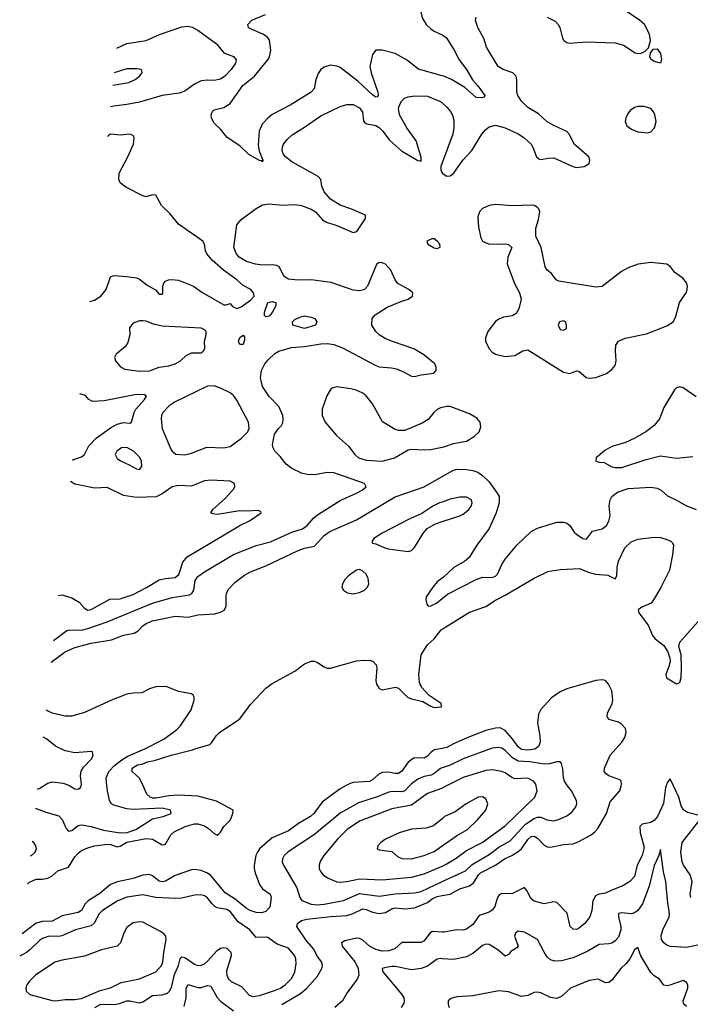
# Model space of a CAD drawing. Header units: inches. Extents: x 1603819 to 1745079, y 385938 to 533966.
# Tile 492 of 561: x 1617388 to 1621534, y 518649 to 524739. Entities that reach past the tile are written whole.
import ezdxf

# ---------------------------------------------------------------- set-up
doc = ezdxf.new("R2010")
doc.units = ezdxf.units.IN
doc.header["$MEASUREMENT"] = 0
for name, color, linetype in [('B6511', 7, 'Continuous'), ('B6512', 7, 'Continuous'), ('B6521', 7, 'Continuous'), ('B6522', 7, 'Continuous')]:
    doc.layers.add(name, color=color, linetype=linetype)

msp = doc.modelspace()

# ---------------------------------------------------------------- linework, layer by layer
at = {"layer": 'B6511', "color": 5}
for points, elevation in [([(1619401.7, 520000), (1619370, 519983.1), (1619259.4, 519900.6), (1619207.6, 519830), (1619187.2, 519810), (1619111.8, 519768.2), (1619050, 519723.2), (1618950, 519678.4), (1618871.3, 519610), (1618857.8, 519590), (1618848.7, 519570), (1618837.6, 519510), (1618837.1, 519490), (1618843.6, 519463.6), (1618870.2, 519390), (1618890, 519362.8), (1618936, 519330), (1618943.9, 519310), (1618934.7, 519250), (1618910, 519223.5), (1618884.3, 519215.7), (1618850, 519216.9), (1618812.4, 519230), (1618790, 519243), (1618720.2, 519300.2), (1618658.5, 519338.5), (1618570, 519445.2), (1618550, 519459.5), (1618510, 519476.3), (1618470, 519482.7), (1618450, 519480.2), (1618350, 519445.2), (1618290, 519410.4), (1618270, 519407.1), (1618250, 519410.9), (1618210, 519444.1), (1618191.6, 519451.6), (1618150, 519448.8), (1618090, 519428), (1617992.3, 519407.7), (1617950.5, 519389.5), (1617884.5, 519335.5), (1617811.3, 519288.7), (1617793.9, 519270), (1617771, 519229), (1617750, 519216.4), (1617650, 519196.9), (1617590, 519163.9), (1617530, 519161.9), (1617490, 519151.1), (1617403.3, 519085.7)], 520), ([(1617436.3, 519392.8), (1617450, 519405.6), (1617490, 519423.4), (1617530, 519423.4), (1617562, 519430), (1617590, 519444), (1617624.8, 519475.2), (1617690, 519498.4), (1617730, 519562.2), (1617750, 519584.6), (1617770, 519599.8), (1617810, 519617.5), (1617850.7, 519629.3), (1617930, 519640.9), (1617950, 519638.7), (1617990, 519623.4), (1618010, 519627.7), (1618050, 519653), (1618170, 519675.1), (1618210, 519670.4), (1618270, 519635), (1618282.9, 519637.1), (1618290, 519639.2), (1618322.9, 519697.1), (1618344, 519716), (1618412, 519750), (1618470, 519766.1), (1618490, 519766.1), (1618530, 519753.3), (1618556.5, 519736.5), (1618590, 519705.4), (1618610, 519696.5), (1618618.1, 519701.9), (1618630, 519714), (1618650, 519748.8), (1618691.6, 519790), (1618706.9, 519830), (1618708.2, 519850), (1618605, 519905), (1618490, 519935.9), (1618370, 519942), (1618310, 519938.4), (1618230, 519925), (1618210, 519924.7), (1618195.6, 519930), (1618174.4, 519950), (1618150.8, 520000)], 480), ([(1617486.3, 519860.3), (1617490, 519860.2), (1617550, 519837.3), (1617630, 519814.2), (1617650, 519793.3), (1617676.5, 519736.5), (1617690, 519720.5), (1617710, 519724.2), (1617750, 519754.4), (1617770, 519760.2), (1617830, 519748.8), (1617906.2, 519726.2), (1618010, 519710.4), (1618053, 519713), (1618105.6, 519730), (1618210, 519796.8), (1618276.3, 519810), (1618324.4, 519830), (1618320.7, 519850), (1618270, 519861.7), (1618090, 519853.3), (1618050, 519858.4), (1617970, 519881.4), (1617955.5, 519890), (1617943.7, 519910), (1617930.9, 519970), (1617928, 520000)], 460), ([(1617499.1, 519980.1), (1617513.4, 519986.6), (1617535.1, 520000)], 440), ([(1617698.6, 520000), (1617730, 519981.8), (1617750, 519980.9), (1617764.9, 519990), (1617768, 520000)], 440), ([(1619797.8, 520000), (1619770, 519969.9), (1619750, 519964), (1619694.4, 519965.6), (1619670, 519961.1), (1619605.6, 519934.4), (1619483.9, 519896.1), (1619370, 519831.8), (1619210, 519700.2), (1619047.3, 519592.7), (1619024.2, 519570), (1619012.4, 519550), (1619011.4, 519530), (1619020.2, 519510), (1619101.1, 519370), (1619119.6, 519310), (1619132.1, 519292.1), (1619190, 519268.7), (1619230, 519264.5), (1619270, 519268.1), (1619390, 519290.7), (1619490, 519334.9), (1619610, 519318.8), (1619710, 519332), (1619830, 519339.6), (1619870, 519347.6), (1620000, 519408.3)], 540), ([(1620000, 519986.2), (1619995.9, 519984.1), (1619910, 519953.6), (1619810, 519880.2), (1619690, 519858.9), (1619490, 519781.5), (1619413.8, 519730), (1619352.7, 519670), (1619267.8, 519570), (1619247, 519533), (1619240.8, 519510), (1619240.8, 519490), (1619247.6, 519470), (1619265.3, 519450), (1619291.8, 519431.8), (1619350, 519407.7), (1619370, 519405), (1619410, 519409.5), (1619490, 519426.5), (1619630, 519419.6), (1619810, 519436), (1619890, 519455.9), (1620000, 519504.5)], 560), ([(1620000, 519797.3), (1619947.5, 519752.5), (1619901.5, 519738.5), (1619810, 519731.8), (1619734.8, 519710), (1619650.7, 519670), (1619620.7, 519650), (1619602.8, 519630), (1619598, 519610), (1619610, 519604), (1619690, 519594), (1619723.1, 519563.1), (1619750.3, 519550.3), (1619810, 519549.5), (1619889.6, 519570), (1619950, 519595.2), (1620000, 519630.2)], 580), ([(1617454.9, 519566.7), (1617461.6, 519570), (1617483.6, 519590), (1617491.3, 519610), (1617487.8, 519630), (1617475.1, 519650), (1617464.5, 519656.3)], 480), ([(1618150, 519327.1), (1618050, 519313), (1617990, 519286.6), (1617901.2, 519230), (1617880.2, 519210), (1617848.5, 519151.5), (1617830, 519134.8), (1617734.4, 519110), (1617647.9, 519072.1), (1617630, 519068.5), (1617570, 519071.2), (1617530, 519056.7), (1617510, 519043.4), (1617450, 518983.4), (1617430, 518969), (1617388.4, 518947.3)], 540), ([(1617852.8, 518630), (1617890, 518649.7), (1617972.5, 518647.5), (1618006, 518654), (1618050, 518670.1), (1618070, 518670.8), (1618130, 518659.3), (1618150, 518664.3), (1618210, 518704), (1618270, 518707.4), (1618301.5, 518718.5), (1618315.3, 518730), (1618327.4, 518752.6), (1618345.2, 518834.8), (1618369.5, 518890), (1618381, 518930), (1618390, 518943.6), (1618410, 518939.2), (1618470, 518898.6), (1618490, 518890.2), (1618510, 518891), (1618530, 518899.2), (1618550, 518915.9), (1618610, 518981.3), (1618630, 518996.5), (1618650, 519001.3), (1618670, 518996.1), (1618692.7, 518972.7), (1618695.5, 518950), (1618666.4, 518853.6), (1618668.2, 518830), (1618676.8, 518810), (1618695.6, 518790), (1618759.1, 518759.1), (1618807, 518707), (1618830, 518697.8), (1618870, 518703.5), (1618970, 518736.3), (1619001.1, 518750), (1619029.7, 518770), (1619068.3, 518810), (1619090, 518847.3), (1619098.4, 518901.6), (1619095.5, 518930), (1619088.6, 518950), (1619050, 518997.7), (1618980.7, 519020.7), (1618921.8, 519061.8), (1618910, 519065.6), (1618850, 519062), (1618811.1, 519110), (1618739.5, 519159.5), (1618690, 519223.2), (1618670, 519236.4), (1618610, 519246.6), (1618594.6, 519254.6), (1618577.5, 519270), (1618550, 519307.2), (1618530, 519321.2), (1618510, 519327.1), (1618470, 519325), (1618390, 519306.2), (1618350, 519302.9), (1618230, 519309.2), (1618150, 519327.1)], 540), ([(1619010, 518648.6), (1619123.9, 518716.1), (1619164.3, 518750), (1619230, 518823.2), (1619256.5, 518870), (1619260.9, 518890), (1619256.5, 518910), (1619227.6, 518947.6), (1619206.2, 518990), (1619161.5, 519041.5), (1619102.3, 519130), (1619105.7, 519150), (1619130, 519168.6), (1619163.5, 519176.5), (1619312.8, 519192.8), (1619410, 519198.5), (1619450, 519210.6), (1619510, 519239.1), (1619530, 519236.6), (1619570, 519218.6), (1619610, 519211.1), (1619650, 519216.8), (1619690, 519240.6), (1619710, 519246.4), (1619770, 519239.4), (1619830, 519245.5), (1619910, 519279.2), (1619939.1, 519300.9), (1619970, 519315.8), (1620000, 519321.4)], 520), ([(1620000, 519095.9), (1619940.8, 519099.2), (1619924.1, 519090), (1619890, 519042.7), (1619870, 519032.2), (1619750, 519030.7), (1619707.7, 518992.3), (1619670, 518979.8), (1619630, 518978.7), (1619590, 518988.3), (1619551.5, 519010), (1619510, 519045.7), (1619490, 519057.2), (1619470, 519058.2), (1619397.7, 519042.3), (1619378.4, 519030), (1619382.1, 519010), (1619462.8, 518910), (1619481.8, 518870), (1619484.7, 518830), (1619475.6, 518804.4), (1619410, 518719.2), (1619384.9, 518670), (1619337.7, 518630)], 480), ([(1620000, 518931.2), (1619991.8, 518931.8), (1619970, 518929.2), (1619910, 518885.4), (1619870, 518871.9), (1619810, 518862.6), (1619710, 518882.7), (1619690, 518884.2), (1619644.7, 518875.3), (1619629.6, 518870), (1619632.8, 518850), (1619751.5, 518710), (1619763.5, 518690), (1619766.2, 518670), (1619762.8, 518657.2), (1619746.9, 518630)], 460), ([(1618404.3, 518635.7), (1618417.7, 518690), (1618417.9, 518750), (1618430, 518771.6), (1618490, 518753.3), (1618510, 518753.3), (1618550, 518765.1), (1618570, 518760.7), (1618610, 518692.2), (1618630, 518668.6), (1618710, 518608.7)], 520)]:
    msp.add_lwpolyline(points, dxfattribs=dict(at, elevation=elevation))
at = {"layer": 'B6511', "color": 5, "elevation": 560}
msp.add_lwpolyline([(1618130, 519159.7), (1618090, 519153.7), (1618050, 519125.1), (1618031.7, 519090), (1618012.6, 519030), (1617990.3, 519010), (1617894, 518986), (1617790, 518946.2), (1617650, 518921.8), (1617606, 518910), (1617486.3, 518830), (1617447.2, 518790), (1617432.2, 518770), (1617425.3, 518750), (1617428.8, 518730), (1617450.6, 518710), (1617590, 518673.4), (1617610, 518670.3), (1617670, 518680.2), (1617730, 518678.5), (1617770, 518685.1), (1617885.3, 518734.7), (1617948.8, 518751.2), (1618015.4, 518784.6), (1618130, 518807.8), (1618230, 518850.2), (1618265.6, 518890), (1618274, 518910), (1618279.2, 518970), (1618294.8, 519050), (1618291.2, 519070), (1618282.4, 519082.4), (1618259.5, 519099.5), (1618150, 519157.2)], close=True, dxfattribs=at)
at = {"layer": 'B6512', "color": 5}
for points, elevation in [([(1620000, 524925.3), (1619996.2, 524923.8), (1619924.4, 524875.6), (1619885, 524835), (1619871.3, 524810), (1619867.5, 524790), (1619876.9, 524750), (1619902.2, 524710), (1619930, 524681.6), (1619950, 524667.8), (1620000, 524645.5)], 420), ([(1620000, 524392.7), (1619853.8, 524433.8), (1619780.3, 524490), (1619710, 524529.3), (1619629.2, 524550.8), (1619590, 524551), (1619570, 524523.7), (1619553.5, 524450), (1619560.4, 524410), (1619602.6, 524290), (1619604.9, 524270), (1619598, 524262), (1619590, 524259.1), (1619570, 524273.3), (1619479.3, 524359.3), (1619370, 524443.4), (1619350, 524452.3), (1619310, 524457.4), (1619270, 524444.7), (1619249.4, 524430.6), (1619233.4, 524406.6), (1619219.7, 524370), (1619208.3, 524311.7), (1619190.2, 524290), (1619061.1, 524210), (1618950, 524152.5), (1618921.8, 524130), (1618888.2, 524091.8), (1618868.4, 524050), (1618863.6, 523963.6), (1618868.5, 523928.5), (1618892.3, 523870), (1618890, 523859), (1618886, 523866), (1618870, 523867.6), (1618805.5, 523905.5), (1618750, 523958.6), (1618670.6, 524010.6), (1618630, 524061.1), (1618590, 524099.7), (1618574.7, 524130), (1618571.2, 524150), (1618577.6, 524170), (1618590, 524181.3), (1618650, 524196.5), (1618690, 524219.6), (1618768.7, 524331.3), (1618841, 524390), (1618922.5, 524490), (1618932.5, 524510), (1618941, 524550), (1618932.5, 524612.5), (1618920.4, 524630), (1618891.3, 524650), (1618806.7, 524686.7), (1618802.4, 524690), (1618798.9, 524710), (1618824.2, 524735.8), (1618908.3, 524771.7)], 420), ([(1617989.5, 524562.8), (1618050, 524591.3), (1618170, 524609.8), (1618251.7, 524648.3), (1618390, 524694), (1618430, 524698.7), (1618453.7, 524693.7), (1618490, 524674.7), (1618604.4, 524590), (1618650, 524533.7), (1618710.8, 524510.8), (1618726.3, 524490), (1618722.2, 524470), (1618695.1, 524430), (1618657.6, 524390), (1618630, 524372), (1618590, 524362.5), (1618550, 524365.9), (1618510, 524360.2), (1618470, 524339.7), (1618410, 524297.6), (1618375.3, 524284.7), (1618270, 524270.9), (1618130, 524229.5), (1618050, 524213.5), (1617970, 524204.3), (1617950.6, 524199.3)], 440), ([(1617965.1, 524334.4), (1618062.7, 524350), (1618102, 524370), (1618129.4, 524390), (1618146, 524410), (1618142.7, 524422.7), (1618139, 524430), (1618115.6, 524435.6)], 460), ([(1618115.6, 524435.6), (1618050, 524434.7), (1617973.1, 524409.7)], 460), ([(1617597.6, 520900.3), (1617679, 520961), (1617695.3, 520964.7), (1617770, 520963.9), (1617810, 520972.7), (1617930, 521014.2), (1618210.3, 521130), (1618330, 521164.9), (1618438.4, 521181.6), (1618452.6, 521190), (1618464.1, 521210), (1618473, 521270), (1618490, 521294.5), (1618530, 521325), (1618710, 521430.6), (1618850, 521486), (1618938, 521510), (1619070.8, 521569.2), (1619135.8, 521590), (1619165.3, 521610), (1619204.7, 521655.3), (1619230, 521676.8), (1619370, 521765.6), (1619470.4, 521810), (1619506.4, 521830), (1619530.4, 521850), (1619520.5, 521870), (1619350, 521931.1), (1619330, 521936.5), (1619290, 521937.7), (1619210, 521923.8), (1619165.1, 521925.1), (1619130, 521934.7), (1619070, 521964.2), (1619036.1, 521990), (1618998.3, 522038.3), (1618966.7, 522070), (1618955.3, 522090), (1618951.8, 522110), (1618964.4, 522175.6), (1618987.7, 522210), (1619007.7, 522230), (1619014.6, 522245.4), (1619018, 522270), (1619014.9, 522290), (1618990, 522347.3), (1618930, 522408.5), (1618890, 522470.4), (1618877, 522523), (1618883.8, 522570), (1618903.5, 522610), (1618924.2, 522635.8), (1618964.8, 522675.2), (1618990.1, 522689.9), (1619067.9, 522712.1), (1619150, 522717.4), (1619250, 522734.2), (1619290, 522736.4), (1619331.1, 522731.1), (1619385.1, 522710), (1619590, 522599.9), (1619610, 522592.9), (1619686.3, 522586.3), (1619718.9, 522578.9), (1619761.5, 522561.5), (1619810, 522534.5), (1619830, 522532), (1619870, 522543), (1619947.9, 522552.1), (1619962.8, 522570), (1619964, 522590), (1619954.8, 522610), (1619887, 522667), (1619824.3, 522704.3), (1619688, 522750), (1619647.7, 522767.7), (1619611.8, 522790), (1619590.3, 522810), (1619565.8, 522850), (1619568, 522890), (1619586.3, 522913.7), (1619659.3, 522960.7), (1619750, 522998.5), (1619790.7, 523010), (1619817.3, 523030), (1619818.8, 523050), (1619794.8, 523070), (1619727.2, 523107.2), (1619710.2, 523130.2), (1619682, 523190), (1619650, 523226), (1619630, 523235.6), (1619610, 523236.5), (1619594.6, 523225.4), (1619539.6, 523090), (1619519.3, 523070), (1619490, 523061.3), (1619450, 523065.3), (1619313.8, 523113.8), (1619190, 523130.2), (1619108, 523128), (1619050, 523134.4), (1619024.4, 523150), (1618992.2, 523210), (1618978.6, 523218.6), (1618950, 523222.8), (1618890, 523219.8), (1618846.3, 523226.3), (1618790, 523242.9), (1618746, 523270), (1618727.8, 523290), (1618711.5, 523330), (1618730.4, 523470), (1618757.8, 523502.2), (1618850, 523571.3), (1618890, 523593), (1618930, 523600.5), (1619012.2, 523592.2), (1619090, 523595.7), (1619130.2, 523589.8), (1619190, 523567.9), (1619217.7, 523550), (1619261.2, 523501.2), (1619286.1, 523486.1), (1619350, 523466.2), (1619450, 523423.6), (1619471.9, 523428.1), (1619527.3, 523510), (1619526, 523530), (1619434.8, 523570), (1619370, 523592.3), (1619310, 523628.1), (1619270, 523674), (1619256.5, 523710), (1619250.2, 523750), (1619234, 523770), (1619070, 523858.9), (1619032.3, 523890), (1619017.2, 523910), (1619011.1, 523930), (1619012.2, 523950), (1619020.2, 523970), (1619041.2, 523998.8), (1619072.2, 524027.8), (1619150, 524074.5), (1619250, 524143.5), (1619370, 524201.7), (1619410, 524214.7), (1619450, 524214.2), (1619490, 524192.8), (1619507.2, 524167.2), (1619513.4, 524113.4), (1619521.2, 524101.2), (1619534, 524094), (1619590, 524085), (1619610, 524072.3), (1619632.9, 524050), (1619674.5, 523994.5), (1619748.4, 523928.4), (1619850, 523868), (1619866.8, 523866.8), (1619870, 523862), (1619870.3, 523889.7), (1619839.3, 523990), (1619781.3, 524070), (1619736.6, 524150), (1619730.2, 524189.8), (1619735.9, 524210), (1619750, 524238), (1619767, 524253), (1619790, 524262.4), (1619830, 524268.9), (1619910, 524265.1), (1619994, 524230), (1620000, 524224.8)], 440), ([(1617821.9, 522996.4), (1617850, 523004.1), (1617890, 523029.8), (1617922, 523070), (1617950, 523149), (1617970, 523157), (1618050, 523150.8), (1618110, 523141.8), (1618130, 523134.6), (1618176.1, 523096.1), (1618227.3, 523067.3), (1618250, 523041), (1618270, 523041.6), (1618273.4, 523046.6), (1618273, 523090), (1618279.2, 523110), (1618290, 523121.4), (1618309.2, 523130.8), (1618327.5, 523132.5), (1618370, 523128.1), (1618462.7, 523090), (1618513.8, 523053.8), (1618650, 522974.7), (1618665.3, 522974.7), (1618690, 522982.7), (1618704.2, 522964.2), (1618730, 522953.7), (1618756.8, 522963.2), (1618816, 523004), (1618838.4, 523030), (1618834.6, 523050), (1618817.8, 523070), (1618770, 523094.9), (1618730.2, 523130), (1618647.5, 523190), (1618579.8, 523250), (1618545.8, 523290), (1618537.1, 523310), (1618530.2, 523350), (1618519.6, 523370), (1618370, 523473.4), (1618318, 523538), (1618264.9, 523590), (1618230, 523654.4), (1618210, 523655.8), (1618170, 523643.7), (1618150, 523648.7), (1618043.7, 523703.7), (1618010.3, 523730.3), (1618001.7, 523750), (1618002.4, 523790), (1618057.1, 523890), (1618092.9, 523970), (1618096.5, 524010), (1618090, 524022), (1618070, 524030.3), (1618010, 524025.3), (1617950, 524030.2), (1617936.6, 524023.4), (1617931.1, 524016.8)], 420), ([(1620000, 523853.2), (1619991.3, 523830), (1619991.8, 523810), (1620000, 523791.9)], 440), ([(1617716.7, 522013.7), (1617721.9, 522018.1), (1617770, 522035), (1617789.1, 522050), (1617816.6, 522103.4), (1617860.6, 522150), (1617950, 522214.5), (1617990, 522237.4), (1618030, 522247.9), (1618070, 522244.5), (1618080.4, 522250), (1618095.9, 522310), (1618106, 522330), (1618160.7, 522390), (1618173.1, 522410), (1618159.1, 522419.1), (1618110, 522421.5), (1617910, 522382.2), (1617837.5, 522377.5), (1617814.9, 522390), (1617795.1, 522415.1), (1617760.8, 522425.9)], 420), ([(1620000, 522340.1), (1619990, 522338), (1619970, 522328.2), (1619948.9, 522310), (1619913.5, 522266.5), (1619876.8, 522243.2), (1619770, 522198), (1619730, 522198), (1619710, 522205.1), (1619632.4, 522252.4), (1619570, 522363), (1619530, 522413.6), (1619510, 522429.6), (1619468.5, 522448.5), (1619435.9, 522455.9), (1619350, 522468.2), (1619320.3, 522459.7), (1619309.1, 522450.9), (1619287.4, 522412.6), (1619259, 522330), (1619259, 522290), (1619276.9, 522250), (1619347.5, 522167.5), (1619422.2, 522102.2), (1619459.6, 522050), (1619482.6, 522030), (1619530, 522014.2), (1619630, 522007.6), (1619705.1, 522030), (1619790, 522078.7), (1619810, 522082.6), (1619890, 522078.7), (1619930, 522081.3), (1620000, 522095.9)], 460), ([(1617583.1, 520765.2), (1617669.2, 520830), (1617730, 520856.5), (1617830, 520882.2), (1617956.1, 520903.9), (1618030, 520931.9), (1618096.2, 520943.8), (1618121.3, 520958.7), (1618150.3, 520990), (1618170, 521004.4), (1618210, 521021.9), (1618350, 521049), (1618430, 521043.2), (1618490, 521058.1), (1618594.7, 521065.3), (1618630, 521074.3), (1618652.1, 521087.9), (1618664.6, 521110), (1618664, 521176), (1618667.1, 521192.9), (1618680.5, 521219.5), (1618719.5, 521260.5), (1618777.5, 521302.5), (1618815.7, 521324.3), (1618910, 521362), (1619110, 521456.5), (1619150, 521470.5), (1619210, 521483.4), (1619270, 521548.4), (1619306.8, 521573.2), (1619470, 521646.2), (1619710, 521788.5), (1619888.5, 521850), (1620000, 521913.6)], 460), ([(1617627.3, 521177.8), (1617650, 521181), (1617710, 521162.9), (1617756.8, 521136.8), (1617790, 521099.1), (1617810, 521087.1), (1617830, 521090.6), (1617945.9, 521154.1), (1618010, 521157.9), (1618090, 521184.4), (1618173.3, 521226.7), (1618250, 521275.2), (1618290, 521283.9), (1618350, 521288.2), (1618372.4, 521307.6), (1618396.6, 521383.4), (1618423.5, 521416.5), (1618750, 521609.8), (1618810, 521638.8), (1618881, 521690), (1618877.3, 521697.3), (1618862.8, 521702.8), (1618790, 521698.5), (1618750, 521701.3), (1618610, 521678.3), (1618582.9, 521682.9), (1618570.8, 521690), (1618583, 521710), (1618661.2, 521778.8), (1618710, 521836), (1618718.4, 521850), (1618716.3, 521870), (1618690, 521884.4), (1618570, 521890.3), (1618530, 521887), (1618450, 521854.9), (1618370, 521857.2), (1618330, 521850.2), (1618270, 521806.9), (1618231.3, 521788.7), (1618110, 521784.3), (1618030, 521795.9), (1617930, 521845.3), (1617850, 521841.2), (1617730, 521866.8), (1617702.7, 521882.8)], 420), ([(1620000, 521756), (1619983.1, 521750), (1619942, 521730), (1619874.2, 521685.8), (1619795.5, 521650), (1619630, 521563.7), (1619578, 521530), (1619564.7, 521510), (1619570, 521502), (1619590, 521498), (1619635.9, 521475.9), (1619666.6, 521466.6), (1619789.5, 521450.5), (1619810, 521456.3), (1619830, 521474), (1619881.5, 521558.5), (1619908.5, 521591.5), (1619958.8, 521621.2), (1620000, 521634.5)], 480), ([(1620000, 521285), (1619970, 521262.3), (1619942, 521230), (1619902, 521170), (1619899.6, 521150), (1619904.7, 521124.7), (1619912.7, 521112.7), (1619930, 521114.7), (1619964.4, 521130), (1620000, 521158.8)], 460), ([(1618150.8, 520000), (1618128.1, 520048.1), (1618083.7, 520090), (1618083.7, 520110), (1618116.3, 520130), (1618144.6, 520135.4), (1618179.1, 520150), (1618222.5, 520157.5), (1618324.9, 520190), (1618457.6, 520222.4), (1618471.3, 520230), (1618563.4, 520256.6), (1618574.4, 520265.6), (1618603.2, 520310), (1618624.4, 520330), (1618750, 520416), (1618816.3, 520503.7), (1618910, 520604.7), (1618950, 520633), (1619090, 520709.6), (1619150, 520755.8), (1619190, 520771.1), (1619210, 520771.1), (1619230, 520764.4), (1619270, 520736.5), (1619290, 520729), (1619310, 520728.2), (1619470, 520772.8), (1619518, 520778), (1619556.6, 520776.6), (1619573.2, 520770), (1619591.5, 520750), (1619595.8, 520730), (1619590.7, 520650), (1619594.4, 520630), (1619610, 520602.2), (1619630, 520593.7), (1619711.3, 520611.3), (1619730, 520605.6), (1619786, 520550), (1619810, 520538.1), (1619881.5, 520521.5), (1619930, 520492.7), (1619950, 520486.1), (1619991.5, 520488.5), (1619995.5, 520490), (1619993.4, 520510), (1619919.8, 520559.8), (1619873.2, 520610), (1619859.3, 520639.3), (1619855.2, 520690), (1619870.1, 520810), (1619910, 520872.1), (1619950.2, 520910), (1619994.4, 520965.6), (1620000, 520969.1)], 480), ([(1617928, 520000), (1617923.2, 520050), (1617939.2, 520090), (1617974.3, 520125.7), (1618019.1, 520160.9), (1618055.9, 520184.1), (1618162.6, 520230), (1618280.3, 520290), (1618359.5, 520350), (1618379.5, 520370), (1618448, 520470), (1618467.7, 520530), (1618467.3, 520550), (1618461.4, 520561.4), (1618450, 520570.4), (1618370, 520584.9), (1618294.4, 520614.4), (1618230, 520613), (1618190, 520600.7), (1618143.2, 520576.8), (1618090, 520574.5), (1618050, 520567.1), (1617956.2, 520530), (1617790, 520453.8), (1617710, 520431.2), (1617670, 520431.2), (1617590, 520449.2), (1617551.4, 520468.6)], 460), ([(1617768, 520000), (1617770.9, 520009.1), (1617763.4, 520063.4), (1617768.5, 520091.5), (1617783, 520117), (1617833.7, 520170), (1617842, 520190), (1617838, 520210), (1617832.7, 520212.7), (1617730, 520205.5), (1617670, 520217.6), (1617610, 520246.9), (1617556.9, 520290), (1617533.4, 520300.8)], 440), ([(1620000, 520231.8), (1619950, 520222.5), (1619930, 520207.4), (1619910, 520183.4), (1619890, 520171.1), (1619827.1, 520172.9), (1619790, 520146), (1619750, 520091.5), (1619730, 520077.4), (1619710, 520076.7), (1619670, 520085.9), (1619630, 520082.6), (1619607.8, 520072.2), (1619570, 520038.2), (1619550, 520027), (1619450, 520020.9), (1619426.7, 520013.3), (1619401.7, 520000)], 520), ([(1620000, 520112), (1619990, 520108.7), (1619950, 520076.2), (1619932.4, 520067.6), (1619890, 520057.6), (1619850, 520041.3), (1619810, 520013.2), (1619797.8, 520000)], 540), ([(1617535.1, 520000), (1617563, 520017), (1617590, 520024.4), (1617657.1, 520017.1), (1617686.8, 520006.8), (1617698.6, 520000)], 440)]:
    msp.add_lwpolyline(points, dxfattribs=dict(at, elevation=elevation))
for points, elevation in [([(1619936, 523384), (1619904.7, 523370), (1619912, 523350), (1619950, 523327.3), (1619970, 523322.8), (1619988.4, 523331.6), (1619985.2, 523350), (1619969, 523370), (1619950, 523382.7)], 460), ([(1618910, 522902), (1618902, 522910), (1618902, 522930), (1618922, 522990), (1618950, 522995.5), (1618971, 522990), (1618971.3, 522970), (1618950, 522928), (1618930, 522905.2)], 420), ([(1619150, 522829.9), (1619077.2, 522850), (1619075.3, 522870), (1619090, 522884.7), (1619120.2, 522899.8), (1619150, 522907.7), (1619190, 522899.5), (1619212.4, 522890), (1619226.4, 522870), (1619218, 522850)], 420), ([(1618150, 522877), (1618130, 522877), (1618090, 522862.9), (1618067.3, 522832.7), (1618068.9, 522790), (1618056.7, 522743.3), (1618043.2, 522716.8), (1617984.9, 522670), (1617975.5, 522650), (1617980.5, 522630), (1618011.8, 522591.8), (1618037.7, 522577.7), (1618130, 522566), (1618190, 522568.2), (1618250, 522589.3), (1618310, 522598.6), (1618349.4, 522610), (1618382.4, 522630), (1618418, 522662), (1618450, 522678.7), (1618510, 522679.3), (1618517.1, 522682.9), (1618527.6, 522692.4), (1618532.6, 522707.4), (1618531.8, 522750), (1618541.6, 522790), (1618540.5, 522810), (1618530, 522821.6), (1618510, 522830.9), (1618270, 522842.7), (1618216.4, 522856.4), (1618170, 522874.5)], 440), ([(1618749.2, 522729.2), (1618741.1, 522750), (1618750, 522773.4), (1618770, 522786.8), (1618777.3, 522777.3), (1618778.9, 522758.9), (1618770, 522729.7)], 420), ([(1618590, 522473.7), (1618550, 522472.8), (1618350, 522376.5), (1618311.5, 522350), (1618274.3, 522310), (1618265.3, 522290), (1618264, 522270), (1618270.2, 522210), (1618323.2, 522083.2), (1618330.2, 522070.2), (1618352.8, 522052.8), (1618410, 522048.2), (1618450, 522058.6), (1618544.5, 522095.5), (1618650, 522090.2), (1618690, 522100.2), (1618760.5, 522150), (1618799.6, 522190), (1618807.7, 522212.3), (1618802.4, 522250), (1618730, 522386.6), (1618710, 522413.7), (1618690, 522431), (1618630, 522460.4)], 440), ([(1618050, 522093.5), (1618018.8, 522090), (1617988.4, 522070), (1617978, 522050), (1617990, 522025.5), (1618011, 522010), (1618066.1, 521986.1), (1618110, 521960.7), (1618130, 521958), (1618144, 521976), (1618140.9, 522010), (1618130, 522032.3), (1618091.6, 522070)], 440), ([(1619490, 521339), (1619470, 521334), (1619420.9, 521299.1), (1619400.9, 521279.1), (1619384, 521250), (1619380.7, 521230), (1619390.7, 521210), (1619414.9, 521194.9), (1619450, 521188.9), (1619490, 521195.3), (1619520.7, 521210), (1619538.9, 521230), (1619546.3, 521250), (1619542.7, 521282.7), (1619530, 521309.2), (1619510, 521329.2)], 480)]:
    msp.add_lwpolyline(points, close=True, dxfattribs=dict(at, elevation=elevation))
at = {"layer": 'B6521', "color": 5}
for points, elevation in [([(1620000, 519504.5), (1620024.6, 519515.4), (1620087.7, 519552.3), (1620150, 519601), (1620248.1, 519650), (1620390, 519754), (1620572.9, 519930), (1620587.7, 519970), (1620581.8, 520000)], 560), ([(1620027.4, 520000), (1620000, 519986.2)], 560), ([(1620000, 519408.3), (1620144.4, 519475.6), (1620185.6, 519514.4), (1620290, 519576.6), (1620350, 519620.8), (1620420.2, 519659.8), (1620516.2, 519763.8), (1620570, 519799.6), (1620590, 519807.1), (1620610, 519807.7), (1620650, 519790.2), (1620690, 519784.7), (1620726.4, 519793.6), (1620770, 519814.6), (1620802, 519838), (1620826.3, 519870), (1620832.4, 519890), (1620831.1, 519910), (1620800.4, 519970), (1620775.7, 520000)], 540), ([(1620000, 519321.4), (1620050, 519330.7), (1620110, 519362.9), (1620170, 519381.5), (1620196.3, 519403.7), (1620224.8, 519450), (1620237.5, 519462.5), (1620330.5, 519509.5), (1620385.5, 519550), (1620431, 519569), (1620470, 519593.9), (1620490, 519612), (1620530, 519668.7), (1620550, 519687.5), (1620570, 519690.1), (1620590, 519676.3), (1620630, 519632.9), (1620650, 519622.7), (1620670, 519621.7), (1620750, 519636.8), (1620810, 519641.1), (1620844.6, 519655.4), (1620921.5, 519698.5), (1620944.5, 519715.5), (1620962.5, 519737.5), (1621015.9, 519830), (1621039.3, 519900.7), (1621098.5, 519970), (1621106.9, 520000)], 520), ([(1621384.4, 520000), (1621380.9, 519990), (1621368.2, 519891.8), (1621330.9, 519810), (1621310, 519786.1), (1621290, 519773.2), (1621237.1, 519762.9), (1621222, 519750), (1621224.5, 519710), (1621246.8, 519630), (1621247.3, 519610), (1621236.1, 519570), (1621206.6, 519510), (1621190, 519439.5), (1621161.3, 519410), (1621118.2, 519381.8), (1621050, 519356.3), (1621010, 519335.9), (1620970, 519331.5), (1620950, 519323.2), (1620931.7, 519290), (1620924.6, 519230), (1620914, 519190), (1620883.1, 519150), (1620850, 519122), (1620830, 519112.9), (1620810, 519113.7), (1620792.2, 519130), (1620772.6, 519212.6), (1620710, 519279.5), (1620690, 519283.6), (1620630, 519271.8), (1620570, 519288.1), (1620550, 519300.9), (1620526.2, 519350), (1620510, 519371.2), (1620430, 519332.4), (1620370, 519334), (1620353.3, 519326.7), (1620341.6, 519310), (1620326.6, 519253.4), (1620310, 519232.2), (1620290, 519220.2), (1620230, 519198), (1620190, 519143.8), (1620150, 519115.2), (1620130, 519108.4), (1620090, 519110.1), (1620010, 519095.4), (1620000, 519095.9)], 480), ([(1621590, 519816.5), (1621516.5, 519836.5), (1621492.6, 519852.6), (1621477.5, 519877.5), (1621463.4, 519930), (1621430.6, 520000)], 480), ([(1620000, 519630.2), (1620088.1, 519691.9), (1620156.4, 519730), (1620219.1, 519790), (1620269.6, 519850), (1620281.6, 519890), (1620270, 519921.2), (1620250, 519933.6), (1620222.8, 519930), (1620148.2, 519890), (1620079.7, 519840.3), (1620014.9, 519810), (1620000, 519797.3)], 580), ([(1621537.3, 519310), (1621533.8, 519330), (1621546.7, 519410), (1621532.8, 519450), (1621492.2, 519510), (1621483.8, 519530), (1621474.9, 519590), (1621483.9, 519650), (1621592.5, 519790)], 480), ([(1621590, 519017.5), (1621510, 519000.2), (1621410, 519007.8), (1621390, 519014.9), (1621370.2, 519030.2), (1621356, 519050), (1621354.1, 519074.1), (1621365.1, 519110), (1621402.7, 519190), (1621405.8, 519210), (1621393.3, 519293.3), (1621383.2, 519410), (1621368.5, 519468.5), (1621350, 519606.8), (1621340.5, 519570), (1621310, 519508.8), (1621280, 519380), (1621237.9, 519270), (1621210, 519230.2), (1621190, 519215.1), (1621170, 519208.9), (1621110, 519216.1), (1621089.9, 519210.1), (1621089.9, 519190), (1621105.6, 519130), (1621105.2, 519110), (1621090, 519064.9), (1621070, 519041.8), (1621050, 519028.4), (1621030, 519022.7), (1620970, 519019.4), (1620900.9, 518979.1), (1620810, 518936.6), (1620737.5, 518917.5), (1620696.7, 518916.7), (1620670, 518924.7), (1620650, 518942.3), (1620630, 518972), (1620590, 519050.4), (1620510, 519096.5), (1620470, 519101.6), (1620452.7, 519090), (1620448, 519070), (1620469.2, 519010), (1620462, 518998), (1620424.4, 518975.6), (1620410, 518957.3), (1620390, 518948), (1620345.4, 518985.4), (1620290, 519019), (1620270, 519021.5), (1620250, 519012.6), (1620190, 518964), (1620150, 518943.2), (1620070, 518926.4), (1620000, 518931.2)], 460), ([(1621510, 518635.8), (1621494, 518650), (1621489.4, 518670), (1621518.5, 518750), (1621518.7, 518770), (1621510, 518784.9), (1621490, 518795.8), (1621407.2, 518767.2), (1621390, 518764.2), (1621370, 518768), (1621344.9, 518804.9), (1621310, 518825.3), (1621290, 518846.7), (1621228.2, 518950), (1621210, 519000.5), (1621190, 518986.4), (1621159.5, 518930), (1621137.7, 518902.3), (1621105.3, 518870), (1621050, 518799.3), (1621030, 518784.4), (1621010, 518783), (1620964.4, 518804.4), (1620910, 518795.8), (1620794.5, 518750), (1620739.6, 518700.4), (1620710, 518686.3), (1620670, 518691.6), (1620610, 518721.1), (1620590, 518724.9), (1620570, 518721.6), (1620530, 518703), (1620490, 518698), (1620410, 518727.4), (1620350, 518733.8), (1620190, 518702), (1620090, 518696.5), (1620055.1, 518684.9), (1620037, 518670), (1620036.9, 518650), (1620043.5, 518630)], 440)]:
    msp.add_lwpolyline(points, dxfattribs=dict(at, elevation=elevation))
at = {"layer": 'B6522', "color": 5}
for points, elevation in [([(1620650, 524754.6), (1620699.1, 524730), (1620718.2, 524710), (1620728.7, 524690), (1620744.2, 524624.2), (1620753, 524610), (1620770, 524597.3), (1620790, 524592.8), (1620890, 524601.3), (1621070, 524596.5), (1621121, 524581), (1621194.1, 524534.1), (1621210, 524529.8), (1621230, 524532.2), (1621255.3, 524544.7), (1621276.1, 524563.9), (1621288.9, 524610), (1621283.1, 524650), (1621251.8, 524710), (1621218, 524738), (1621110, 524810.5)], 440), ([(1620000, 523791.9), (1620000.9, 523790), (1620030, 523771.8), (1620050, 523773.6), (1620070, 523787.8), (1620127.9, 523870), (1620183.2, 523930), (1620245.5, 524030), (1620270, 524058.9), (1620290, 524075.4), (1620330, 524087.2), (1620390, 524069.8), (1620470, 524032.1), (1620505.4, 524010), (1620549.7, 523970), (1620561.7, 523950), (1620582.9, 523890), (1620597.6, 523877.6), (1620610, 523874), (1620656.7, 523883.3), (1620690, 523884.4), (1620807.8, 523830), (1620830, 523825.2), (1620878.8, 523830), (1620910, 523849.6), (1620913.7, 523870), (1620908, 523890), (1620816.5, 523970), (1620787.9, 524027.9), (1620770, 524048.2), (1620690, 524084), (1620650, 524107.9), (1620596.6, 524156.6), (1620530, 524196.2), (1620490, 524234.3), (1620467.2, 524270), (1620461.8, 524290), (1620462, 524370), (1620457.4, 524390), (1620438, 524410), (1620377.3, 524430), (1620346.7, 524450), (1620274.9, 524570), (1620259.4, 524619.4), (1620221.3, 524690), (1620206.9, 524733.1), (1620210, 524755.3)], 440), ([(1620000, 524645.5), (1620003.8, 524643.8), (1620026.1, 524626.1), (1620075, 524550), (1620105.2, 524490), (1620151.6, 524431.6), (1620187.6, 524367.6), (1620221.3, 524330), (1620264.4, 524270), (1620259.6, 524260.4), (1620245.3, 524254.7), (1620210, 524256.9), (1620139.4, 524319.4), (1620058.2, 524370), (1620010, 524389.9), (1620000, 524392.7)], 420), ([(1620000, 524224.8), (1620030, 524198.7), (1620051.5, 524171.5), (1620065.2, 524145.2), (1620071.8, 524110), (1620072.5, 524070), (1620066.2, 524030), (1620000, 523853.2)], 440), ([(1621570, 522406), (1621490, 522462), (1621470, 522467.3), (1621450, 522462.8), (1621437.2, 522450), (1621370, 522340.7), (1621343.6, 522270), (1621311.8, 522230), (1621258.4, 522190), (1621192.3, 522150), (1621130, 522122), (1621050, 522099.6), (1621005.2, 522074.8), (1620953.2, 522030), (1620950, 522009), (1620970, 522002.7), (1621001.2, 522001.2), (1621050, 521974.5), (1621069.7, 521969.7), (1621111.3, 521970), (1621261, 522019), (1621350, 522041.1), (1621450, 522028.1), (1621550, 522036.9)], 440), ([(1620000, 522095.9), (1620010, 522098), (1620070, 522117.1), (1620150, 522131.8), (1620198.6, 522161.4), (1620228, 522190), (1620238.3, 522221.7), (1620234.7, 522250), (1620214.5, 522274.5), (1620170, 522301.4), (1620050, 522345.7), (1620030, 522346.2), (1620000, 522340.1)], 460), ([(1620000, 521913.6), (1620070, 521953.6), (1620090, 521959.6), (1620150, 521957.7), (1620190, 521951), (1620220, 521940), (1620250, 521920.4), (1620290, 521879.8), (1620340.8, 521810), (1620351.7, 521790), (1620351.8, 521750), (1620333.4, 521690), (1620290, 521592.4), (1620214.5, 521490), (1620168.2, 521411.8), (1620140.9, 521390), (1620071.8, 521350), (1620008.6, 521291.4), (1620000, 521285)], 460), ([(1620000, 521158.8), (1620033.8, 521186.2), (1620210, 521277.7), (1620250, 521290.6), (1620310, 521289.4), (1620330, 521296.5), (1620341.4, 521310), (1620369.4, 521370), (1620390, 521402.7), (1620461.2, 521490), (1620550, 521573.1), (1620590, 521594.7), (1620710, 521631.5), (1620750, 521631.5), (1620770, 521625.1), (1620789.4, 521610), (1620815.6, 521570), (1620830, 521556.9), (1620870, 521529.6), (1620893.5, 521526.5), (1620930, 521575.1), (1620990, 521589.6), (1621015.8, 521610), (1621030, 521637.2), (1621039.5, 521670), (1621032.4, 521732.4), (1621038.8, 521770), (1621049, 521791), (1621083.4, 521816.6), (1621150, 521840.3), (1621290, 521848), (1621330, 521842.4), (1621355.1, 521830), (1621394, 521794), (1621450, 521768.2), (1621511.6, 521731.6), (1621570, 521709.7)], 460), ([(1620000, 521634.5), (1620110, 521670.2), (1620130, 521680.7), (1620164.2, 521710), (1620178.8, 521730), (1620186.2, 521750), (1620182, 521770), (1620150, 521785.6), (1620110, 521785.3), (1620050, 521773.6), (1620000, 521756)], 480), ([(1620000, 520969.1), (1620170, 521075.3), (1620270, 521109.8), (1620330.1, 521149.9), (1620390, 521179.3), (1620570, 521284.2), (1620654.2, 521325.8), (1620730, 521339.3), (1620850, 521344.1), (1620902.2, 521322.2), (1620948.8, 521308.8), (1621024.5, 521304.5), (1621070, 521281.2), (1621080.5, 521299.5), (1621082.3, 521350), (1621091, 521390), (1621130, 521473.3), (1621168.5, 521510), (1621210, 521527.2), (1621310, 521539.1), (1621350, 521536), (1621390, 521525.1), (1621413.5, 521513.5), (1621424.2, 521504.2), (1621429.6, 521490), (1621425.3, 521430), (1621405.8, 521334.2), (1621351.8, 521228.2), (1621307.6, 521150), (1621291.5, 521130), (1621234.1, 521105.9), (1621212.7, 521090), (1621217, 521070), (1621274.8, 520994.8), (1621301.1, 520930), (1621317.8, 520910), (1621370, 520867.7), (1621394.8, 520830), (1621408.1, 520790), (1621409.8, 520770), (1621402.2, 520737.8), (1621382.9, 520690), (1621387.7, 520667.7), (1621450, 520631.8), (1621470, 520639.6), (1621477.1, 520670), (1621479.1, 520730), (1621477, 520810), (1621463.1, 520863.1), (1621468.8, 520890), (1621611, 521050)], 480), ([(1621106.9, 520000), (1621109.7, 520009.7), (1621107.3, 520030), (1621098.7, 520038.7), (1621030, 520063.5), (1621014.3, 520074.3), (1621002.2, 520090), (1621003.1, 520110), (1621038, 520190), (1621112, 520270), (1621130, 520299.3), (1621138.7, 520330), (1621134.2, 520354.2), (1621110, 520382), (1621090, 520394.2), (1621031.3, 520411.3), (1621019.6, 520430), (1621022, 520450), (1621051.1, 520510), (1621055.8, 520530), (1621048.3, 520588.3), (1621029.6, 520630), (1621010, 520651.3), (1620990, 520655.8), (1620950, 520652.4), (1620770, 520599.7), (1620730, 520582.2), (1620675.4, 520544.6), (1620610, 520472.2), (1620595.4, 520444.6), (1620588.9, 520390), (1620603.9, 520310), (1620605.8, 520270), (1620595.8, 520244.2), (1620572.9, 520227.1), (1620530, 520221.6), (1620490, 520225.7), (1620470, 520241.9), (1620434, 520294), (1620390, 520342), (1620358.5, 520358.5), (1620330, 520358.3), (1620270, 520342.5), (1620170, 520304.6), (1620070, 520261.1), (1620030, 520237.4), (1620000, 520231.8)], 520), ([(1620775.7, 520000), (1620770, 520006.9), (1620757.1, 520030), (1620749.8, 520050), (1620746.3, 520106.3), (1620738.5, 520138.5), (1620729.6, 520149.6), (1620710, 520149.7), (1620662.9, 520137.1), (1620630, 520134.5), (1620542.7, 520150), (1620470, 520153.6), (1620434.3, 520174.3), (1620390, 520219.2), (1620370, 520232.6), (1620350, 520237.5), (1620310, 520233.8), (1620130, 520167.5), (1620050, 520128.2), (1620000, 520112)], 540), ([(1620581.8, 520000), (1620579.8, 520010), (1620564, 520030), (1620530, 520047.2), (1620450, 520044), (1620430, 520051.7), (1620390, 520080.7), (1620369.9, 520089.9), (1620310, 520100.2), (1620270, 520094.7), (1620130, 520051.7), (1620027.4, 520000)], 560), ([(1621430.6, 520000), (1621410, 520043.8), (1621390, 520016.5), (1621384.4, 520000)], 480)]:
    msp.add_lwpolyline(points, dxfattribs=dict(at, elevation=elevation))
for points, elevation in [([(1621350, 524469.3), (1621310, 524480.7), (1621290, 524494), (1621285.1, 524510), (1621287.3, 524532.7), (1621304.2, 524555.8), (1621330, 524559.3), (1621350, 524530.8), (1621357.3, 524490)], 440), ([(1621250, 524202.4), (1621210, 524202.4), (1621190, 524195.6), (1621162.8, 524177.2), (1621145.9, 524154.1), (1621135.3, 524130), (1621132.4, 524110), (1621142, 524082), (1621170, 524062), (1621210, 524044.9), (1621270, 524038.8), (1621290, 524046), (1621314, 524070), (1621322.7, 524110), (1621315.1, 524150), (1621306.6, 524170), (1621290, 524189.3)], 460), ([(1620330, 523595.1), (1620290.3, 523589.7), (1620250, 523571.6), (1620230.3, 523549.7), (1620221.2, 523518.8), (1620225.1, 523454.9), (1620238.4, 523390), (1620250.3, 523370), (1620290, 523350.2), (1620391.7, 523351.7), (1620410, 523347.7), (1620430.5, 523330.5), (1620407.2, 523270), (1620403.1, 523230), (1620447.1, 523107.1), (1620477.6, 523050), (1620488.4, 523010), (1620474.9, 522950), (1620458.3, 522921.7), (1620432.9, 522907.1), (1620380.3, 522899.7), (1620350, 522887.8), (1620330, 522872), (1620283.1, 522810), (1620268.2, 522771.8), (1620269, 522751), (1620290, 522703), (1620310, 522682.4), (1620330, 522670.3), (1620390, 522656.5), (1620450, 522662.4), (1620499, 522690), (1620530, 522696.4), (1620750, 522559.5), (1620790, 522550.5), (1620830, 522568), (1620845.8, 522565.8), (1620890, 522525.8), (1620910, 522522.2), (1620950, 522526.4), (1621017.2, 522550), (1621050, 522576.3), (1621070, 522600.7), (1621076.9, 522630), (1621071.3, 522690), (1621073.1, 522726.9), (1621089.7, 522750.3), (1621131, 522769), (1621263.7, 522796.3), (1621390, 522845.3), (1621429.4, 522870), (1621443.8, 522896.2), (1621468.4, 522990), (1621508.2, 523050), (1621515.1, 523070), (1621516.9, 523090), (1621510, 523112), (1621490, 523137.6), (1621436.6, 523176.6), (1621411.1, 523211.1), (1621390, 523227), (1621290, 523238.2), (1621212.4, 523227.6), (1621150, 523204.7), (1621110, 523181.7), (1620990, 523088.2), (1620950, 523084.8), (1620720.8, 523120.8), (1620706, 523130), (1620677.2, 523170), (1620650, 523189.2), (1620637, 523210), (1620612.7, 523330), (1620580.1, 523400.1), (1620578.4, 523450), (1620596, 523504), (1620604, 523550), (1620598, 523570), (1620590, 523578), (1620570, 523589.7), (1620550, 523592.1), (1620430, 523588.4)], 460), ([(1620750, 522877.2), (1620724.7, 522870), (1620718, 522850), (1620730, 522822), (1620750, 522818), (1620768, 522830), (1620768.7, 522850), (1620762, 522870)], 480)]:
    msp.add_lwpolyline(points, close=True, dxfattribs=dict(at, elevation=elevation))

doc.saveas('drawing.dxf')
